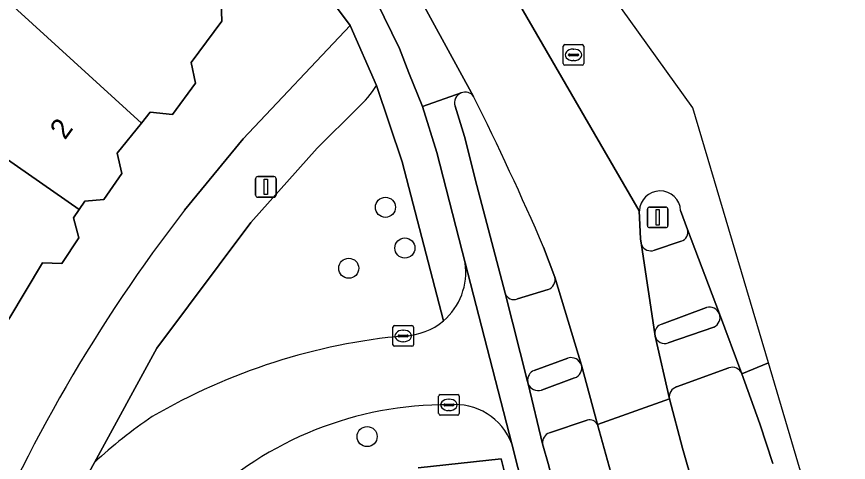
# Model space of a CAD drawing. Extents: x 160349 to 161355, y 381727 to 382854.
# Drawn here: x 161290.11 to 161330.55, y 382410.95 to 382432.64 of the extents above; entities that cross this region are included whole.
import ezdxf

# ---------------------------------------------------------------- set-up
doc = ezdxf.new("R2010")
doc.units = 0
for name, color, linetype in [('IMGEO_Berm_groen', 7, 'Continuous'), ('IMGEO_Boom', 7, 'Continuous'), ('IMGEO_Erf', 7, 'Continuous'), ('IMGEO_Fietspad_gesloten', 7, 'Continuous'), ('IMGEO_Groenvoorziening', 7, 'Continuous'), ('IMGEO_Kolk', 7, 'Continuous'), ('IMGEO_Lichtmast', 7, 'Continuous'), ('IMGEO_Pand', 7, 'Continuous'), ('IMGEO_Pand_nummerreeks', 7, 'Continuous'), ('IMGEO_Rijbaan_lokaal_gesloten', 7, 'Continuous'), ('IMGEO_Rioolput', 7, 'Continuous'), ('IMGEO_Verkeerseiland_open', 7, 'Continuous'), ('IMGEO_Voetpad_open', 7, 'Continuous')]:
    doc.layers.add(name, color=color, linetype=linetype)

msp = doc.modelspace()

# ---------------------------------------------------------------- linework, layer by layer
at = {"layer": 'IMGEO_Berm_groen'}
for points in [[(161324.742, 382415.55), (161322.196, 382414.62)], [(161326.873, 382410.89), (161326.246, 382412.82), (161325.378, 382415.264)], [(161321.849, 382414.049), (161322.493, 382411.645), (161323.022, 382409.768)], [(161317.853, 382413.004), (161316.018, 382412.383)], [(161319.158, 382409.879), (161318.349, 382412.787)], [(161315.686, 382411.852), (161315.983, 382410.788), (161317.492, 382404.692)]]:
    msp.add_lwpolyline(points, dxfattribs=at)
for centre, radius, start, end in [((161324.908, 382415.069), 0.509, 22.5181, 109.0564), ((161322.343, 382414.14), 0.502, 107.0078, 190.4176), ((161317.975, 382412.609), 0.414, 25.531, 107.2103), ((161316.167, 382411.92), 0.486, 107.8708, 188.099)]:
    msp.add_arc(centre, radius, start, end, dxfattribs=at)
at = {"layer": 'IMGEO_Boom'}
for centre in [(161308.042, 382423.363), (161308.99, 382421.381), (161306.258, 382420.396), (161307.151, 382412.204)]:
    msp.add_circle(centre, 0.489, dxfattribs=at)
at = {"layer": 'IMGEO_Erf'}
for points in [[(161298.27, 382423.216), (161301.12, 382426.689), (161306.327, 382432.209), (161292.838, 382450.226), (161280.745, 382441.175), (161280.125, 382442.004), (161278.589, 382440.855), (161274.622, 382446.157), (161270.521, 382451.639), (161266.555, 382456.939)], [(161300.063, 382433.357), (161300.086, 382432.427), (161298.592, 382430.413), (161298.805, 382429.404), (161297.69, 382427.881), (161296.61, 382427.987), (161296.187, 382427.464), (161294.997, 382425.993), (161295.23, 382425.004), (161294.344, 382423.742), (161293.424, 382423.659), (161293.145, 382423.252), (161292.867, 382422.847), (161293.14, 382421.879), (161292.314, 382420.636), (161291.364, 382420.663), (161289.734, 382417.927)]]:
    msp.add_lwpolyline(points, dxfattribs=at)
msp.add_arc((161359.336, 382376.008), 77.186, 142.29377, 172.89517, dxfattribs=at)
at = {"layer": 'IMGEO_Fietspad_gesloten'}
for points in [[(161311.727, 382428.926), (161309.848, 382428.262), (161310.548, 382426.026), (161311.921, 382420.656), (161314.195, 382411.851), (161315.047, 382408.463)], [(161317.492, 382404.692), (161315.983, 382410.788), (161315.686, 382411.852), (161314.989, 382414.767), (161314.959, 382414.885), (161313.868, 382419.177), (161312.492, 382424.428), (161311.884, 382426.804), (161311.428, 382428.291)], [(161324.287, 382418.178), (161322.731, 382422.29)], [(161320.497, 382421.527), (161321.142, 382417.203)], [(161322.423, 382421.711), (161321.119, 382421.272)], [(161314.195, 382411.851), (161311.921, 382420.656)], [(161317.572, 382415.688), (161316.281, 382419.965)], [(161313.868, 382419.177), (161314.959, 382414.885)], [(161315.957, 382419.359), (161314.46, 382418.905)], [(161321.479, 382417.678), (161323.651, 382418.482)], [(161315.273, 382415.423), (161316.916, 382416.027)], [(161293.897, 382410.951), (161293.633, 382410.467), (161298.017, 382407.813)]]:
    msp.add_lwpolyline(points, dxfattribs=at)
for centre, radius, start, end in [((161311.913, 382428.451), 0.51, 111.3464, 198.2253), ((161322.291, 382422.152), 0.461, 286.6043, 17.374), ((161320.949, 382421.744), 0.502, 205.669, 289.7469), ((161308.788, 382420.216), 3.164, 311.0604, 7.9964), ((161315.781, 382419.843), 0.515, 289.9739, 13.7635), ((161314.288, 382419.31), 0.44, 197.6011, 293.0452), ((161323.793, 382417.961), 0.54, 23.6624, 105.2432), ((161308.841, 382420.294), 3.189, 272.2479, 309.4184), ((161321.62, 382417.221), 0.478, 107.1183, 182.1723), ((161311.668, 382387.595), 29.635, 95.2303, 120.3194), ((161317.062, 382415.505), 0.542, 19.6951, 105.6479), ((161315.463, 382414.952), 0.508, 111.9176, 187.5431), ((161310.984, 382396.615), 17.134, 89.506, 134.0378), ((161311.418, 382410.789), 2.973, 20.9367, 95.5211), ((161309.533, 382394.099), 22.988, 123.9133, 132.8572)]:
    msp.add_arc(centre, radius, start, end, dxfattribs=at)
at = {"layer": 'IMGEO_Groenvoorziening'}
for points in [[(161308.855, 382425.575), (161307.614, 382429.292)], [(161306.688, 382428.195), (161304.723, 382426.245), (161301.501, 382422.627), (161296.933, 382416.503), (161293.897, 382410.951)], [(161310.866, 382417.83), (161308.855, 382425.575)], [(161314.385, 382408.264), (161313.677, 382411.123), (161309.636, 382410.686)]]:
    msp.add_lwpolyline(points, dxfattribs=at)
for centre, radius, start, end in [((161303.682, 382431.671), 4.596, 310.8457, 328.8175), ((161308.841, 382420.294), 3.189, 272.2479, 309.4184), ((161311.668, 382387.595), 29.635, 95.2303, 120.3194), ((161309.533, 382394.099), 22.988, 123.9133, 132.8572)]:
    msp.add_arc(centre, radius, start, end, dxfattribs=at)
at = {"layer": 'IMGEO_Kolk'}
for p, q in [((161308.407, 382416.677), (161308.407, 382417.529)), ((161308.482, 382417.603), (161309.334, 382417.603)), ((161309.408, 382417.529), (161309.408, 382416.677)), ((161308.666, 382417.097), (161308.666, 382417.109)), ((161309.104, 382417.06), (161308.706, 382417.06)), ((161308.709, 382417.146), (161309.107, 382417.146)), ((161308.895, 382417.383), (161308.92, 382417.383)), ((161309.15, 382417.109), (161309.15, 382417.097)), ((161308.918, 382416.823), (161308.893, 382416.823)), ((161309.334, 382416.603), (161308.482, 382416.603)), ((161310.706, 382414.247), (161311.558, 382414.247)), ((161310.631, 382413.321), (161310.631, 382414.173)), ((161311.119, 382414.027), (161311.144, 382414.027)), ((161311.632, 382414.173), (161311.632, 382413.321)), ((161310.89, 382413.741), (161310.89, 382413.753)), ((161311.328, 382413.704), (161310.93, 382413.704)), ((161310.933, 382413.79), (161311.331, 382413.79)), ((161311.142, 382413.467), (161311.117, 382413.467)), ((161311.374, 382413.753), (161311.374, 382413.741)), ((161311.558, 382413.247), (161310.706, 382413.247))]:
    msp.add_line(p, q, dxfattribs=at)
for points in [[(161308.407, 382416.677), (161308.407, 382417.529)], [(161308.482, 382417.603), (161309.334, 382417.603)], [(161309.408, 382417.529), (161309.408, 382416.677)], [(161309.334, 382416.603), (161308.482, 382416.603)], [(161310.706, 382414.247), (161311.558, 382414.247)], [(161310.631, 382413.321), (161310.631, 382414.173)], [(161311.632, 382414.173), (161311.632, 382413.321)], [(161311.558, 382413.247), (161310.706, 382413.247)]]:
    msp.add_lwpolyline(points, dxfattribs=at)
for centre, radius, start, end in [((161308.484, 382417.527), 0.0765, 91.552, 178.448), ((161308.484, 382417.527), 0.0765, 91.552, 178.448), ((161309.332, 382417.527), 0.0765, 1.552, 88.448), ((161309.332, 382417.527), 0.0765, 1.552, 88.448), ((161308.706, 382417.106), 0.0403, 85.8775, 175.7526), ((161308.703, 382417.096), 0.0366, 178.938, 274.7102), ((161309.107, 382417.103), 0.043, 264.8664, 352.4533), ((161309.111, 382417.108), 0.0386, 1.7309, 96.639), ((161308.484, 382416.679), 0.0765, 181.552, 268.448), ((161308.484, 382416.679), 0.0765, 181.552, 268.448), ((161309.332, 382416.679), 0.0765, 271.552, 358.448), ((161309.332, 382416.679), 0.0765, 271.552, 358.448), ((161310.708, 382414.171), 0.0765, 91.552, 178.448), ((161310.708, 382414.171), 0.0765, 91.552, 178.448), ((161311.556, 382414.171), 0.0765, 1.552, 88.448), ((161311.556, 382414.171), 0.0765, 1.552, 88.448), ((161310.93, 382413.75), 0.0403, 85.8775, 175.7526), ((161310.927, 382413.74), 0.0366, 178.938, 274.7102), ((161311.331, 382413.747), 0.043, 264.8664, 352.4533), ((161311.335, 382413.752), 0.0386, 1.7309, 96.639), ((161310.708, 382413.323), 0.0765, 181.552, 268.448), ((161310.708, 382413.323), 0.0765, 181.552, 268.448), ((161311.556, 382413.323), 0.0765, 271.552, 358.448), ((161311.556, 382413.323), 0.0765, 271.552, 358.448)]:
    msp.add_arc(centre, radius, start, end, dxfattribs=at)
for centre, major_axis, ratio, start_param, end_param in [((161308.894, 382417.103), (-0.387, 0.002), 0.722429, 4.712389, 7.853982), ((161308.919, 382417.103), (-0.39, 0.002), 0.717154, 1.570796, 4.712389), ((161311.118, 382413.747), (-0.387, 0.002), 0.722429, 4.712389, 7.853982), ((161311.143, 382413.747), (-0.39, 0.002), 0.717154, 1.570796, 4.712389)]:
    msp.add_ellipse(centre, major_axis=major_axis, ratio=ratio, start_param=start_param, end_param=end_param, dxfattribs=at)
at = {"layer": 'IMGEO_Lichtmast'}
for p, q in [((161301.732, 382423.956), (161301.732, 382424.756)), ((161301.732, 382424.756), (161301.732, 382423.956)), ((161301.832, 382424.856), (161302.622, 382424.856)), ((161302.622, 382424.856), (161301.832, 382424.856)), ((161302.722, 382424.756), (161302.722, 382423.956)), ((161302.722, 382423.956), (161302.722, 382424.756)), ((161302.622, 382423.856), (161301.832, 382423.856)), ((161301.832, 382423.856), (161302.622, 382423.856)), ((161320.785, 382422.474), (161320.785, 382423.274)), ((161320.785, 382423.274), (161320.785, 382422.474)), ((161320.885, 382423.374), (161321.675, 382423.374)), ((161321.675, 382423.374), (161320.885, 382423.374)), ((161321.775, 382423.274), (161321.775, 382422.474)), ((161321.775, 382422.474), (161321.775, 382423.274)), ((161321.675, 382422.374), (161320.885, 382422.374)), ((161320.885, 382422.374), (161321.675, 382422.374))]:
    msp.add_line(p, q, dxfattribs=at)
for points in [[(161302.152, 382424.731), (161302.302, 382424.731), (161302.302, 382423.981), (161302.152, 382423.981), (161302.152, 382424.731)], [(161321.205, 382423.249), (161321.355, 382423.249), (161321.355, 382422.499), (161321.205, 382422.499), (161321.205, 382423.249)]]:
    msp.add_lwpolyline(points, dxfattribs=at)
for centre, start, end in [((161301.832, 382424.756), 90, 180), ((161301.832, 382424.756), 90, 180), ((161302.622, 382424.756), 0, 90), ((161302.622, 382424.756), 360, 90), ((161301.832, 382423.956), 180, 270), ((161301.832, 382423.956), 180, 270), ((161302.622, 382423.956), 270, 0), ((161302.622, 382423.956), 270, 0), ((161320.885, 382423.274), 90, 180), ((161320.885, 382423.274), 90, 180), ((161321.675, 382423.274), 0, 90), ((161321.675, 382423.274), 360, 90), ((161320.885, 382422.474), 180, 270), ((161320.885, 382422.474), 180, 270), ((161321.675, 382422.474), 270, 0), ((161321.675, 382422.474), 270, 0)]:
    msp.add_arc(centre, 0.1, start, end, dxfattribs=at)
at = {"layer": 'IMGEO_Pand'}
for points in [[(161295.379, 382438.481), (161295.908, 382438.912), (161295.447, 382439.37), (161295.536, 382439.5), (161293.351, 382441.633), (161293.749, 382442.184), (161291.303, 382444.426), (161287.992, 382440.681), (161287.42, 382440.094), (161289.332, 382438.323), (161289.492, 382438.423), (161289.862, 382438.114), (161287.82, 382435.809), (161287.457, 382435.399), (161287.574, 382435.303), (161296.187, 382427.464), (161296.61, 382427.987), (161297.69, 382427.881), (161298.805, 382429.404), (161298.592, 382430.413), (161300.086, 382432.427), (161300.063, 382433.357), (161298.809, 382434.622), (161299.149, 382434.893)], [(161287.574, 382435.303), (161287.457, 382435.399), (161284.427, 382437.895), (161284.285, 382437.998), (161283, 382436.324), (161286.477, 382433.625), (161283.812, 382429.765), (161293.145, 382423.252), (161293.424, 382423.659), (161294.344, 382423.742), (161295.23, 382425.004), (161294.997, 382425.993), (161296.187, 382427.464)], [(161283.812, 382429.765), (161281.759, 382426.793), (161278.751, 382428.645), (161278.09, 382427.582), (161277.181, 382426.124), (161277.654, 382425.84), (161281.625, 382423.459), (161281.329, 382422.965), (161289.734, 382417.927), (161291.364, 382420.663), (161292.314, 382420.636), (161293.14, 382421.879), (161292.867, 382422.847), (161293.145, 382423.252)]]:
    msp.add_lwpolyline(points, close=True, dxfattribs=at)
at = {"layer": 'IMGEO_Rijbaan_lokaal_gesloten'}
for points in [[(161312.331, 382428.758), (161309.666, 382433.634), (161306.92, 382438.181), (161304.019, 382442.807), (161300.814, 382447.985), (161296.221, 382454.757), (161291.777, 382461.04), (161290.493, 382462.855), (161277.616, 382480.046), (161258.207, 382506.378), (161238.986, 382532.046)], [(161247.941, 382516.863), (161248.765, 382515.806), (161254.544, 382507.935), (161290.179, 382459.912), (161296.429, 382451.481), (161297.542, 382449.719), (161299.394, 382446.74), (161305.076, 382437.363), (161307.014, 382434.34), (161307.616, 382433.374), (161308.721, 382431.098), (161309.182, 382429.908), (161309.848, 382428.262), (161311.727, 382428.926)], [(161326.667, 382415.791), (161322.991, 382428.21), (161309.488, 382447.033), (161307.381, 382445.671), (161313.08, 382438.159)], [(161320.389, 382423.188), (161312.104, 382437.503), (161306.397, 382444.971), (161304.019, 382442.807), (161306.92, 382438.181), (161309.666, 382433.634), (161312.331, 382428.758)], [(161312.104, 382437.503), (161320.389, 382423.188)], [(161315.736, 382421.421), (161316.281, 382419.965), (161317.572, 382415.688), (161318.349, 382412.787), (161321.849, 382414.049), (161321.158, 382417.099), (161321.142, 382417.203), (161320.497, 382421.527), (161320.454, 382421.823), (161320.389, 382423.188)], [(161322.398, 382423.203), (161322.731, 382422.29), (161324.287, 382418.178), (161325.378, 382415.264), (161326.667, 382415.791)], [(161330.554, 382398.119), (161329.869, 382404.973), (161326.667, 382415.791), (161325.378, 382415.264), (161326.246, 382412.82), (161326.873, 382410.89)], [(161323.022, 382409.768), (161322.493, 382411.645), (161321.849, 382414.049), (161318.349, 382412.787), (161319.158, 382409.879)]]:
    msp.add_lwpolyline(points, dxfattribs=at)
for centre, radius, start, end in [((161311.931, 382428.491), 0.481, 33.7737, 115.1389), ((161177.623, 382361.783), 150.439, 23.35487, 26.43585), ((161321.394, 382423.153), 1.005, 2.8741, 177.9815)]:
    msp.add_arc(centre, radius, start, end, dxfattribs=at)
at = {"layer": 'IMGEO_Rioolput'}
for p, q in [((161316.687, 382430.354), (161316.687, 382431.206)), ((161316.762, 382431.28), (161317.614, 382431.28)), ((161317.688, 382431.206), (161317.688, 382430.354)), ((161316.989, 382430.823), (161317.387, 382430.823)), ((161317.175, 382431.06), (161317.2, 382431.06)), ((161316.946, 382430.774), (161316.946, 382430.786)), ((161317.384, 382430.737), (161316.986, 382430.737)), ((161317.198, 382430.5), (161317.173, 382430.5)), ((161317.43, 382430.786), (161317.43, 382430.774)), ((161317.614, 382430.28), (161316.762, 382430.28))]:
    msp.add_line(p, q, dxfattribs=at)
for points in [[(161316.687, 382430.354), (161316.687, 382431.206)], [(161316.762, 382431.28), (161317.614, 382431.28)], [(161317.688, 382431.206), (161317.688, 382430.354)], [(161317.614, 382430.28), (161316.762, 382430.28)]]:
    msp.add_lwpolyline(points, dxfattribs=at)
for centre, radius, start, end in [((161316.764, 382431.204), 0.0765, 91.552, 178.448), ((161316.764, 382431.204), 0.0765, 91.552, 178.448), ((161317.612, 382431.204), 0.0765, 1.552, 88.448), ((161317.612, 382431.204), 0.0765, 1.552, 88.448), ((161316.986, 382430.783), 0.0403, 85.8775, 175.7526), ((161317.391, 382430.785), 0.0386, 1.7309, 96.639), ((161316.983, 382430.773), 0.0366, 178.938, 274.7102), ((161317.387, 382430.78), 0.043, 264.8664, 352.4533), ((161316.764, 382430.356), 0.0765, 181.552, 268.448), ((161316.764, 382430.356), 0.0765, 181.552, 268.448), ((161317.612, 382430.356), 0.0765, 271.552, 358.448), ((161317.612, 382430.356), 0.0765, 271.552, 358.448)]:
    msp.add_arc(centre, radius, start, end, dxfattribs=at)
for centre, major_axis, ratio, start_param, end_param in [((161317.174, 382430.78), (-0.387, 0.002), 0.722429, 4.712389, 7.853982), ((161317.199, 382430.78), (-0.39, 0.002), 0.717154, 1.570796, 4.712389)]:
    msp.add_ellipse(centre, major_axis=major_axis, ratio=ratio, start_param=start_param, end_param=end_param, dxfattribs=at)
at = {"layer": 'IMGEO_Verkeerseiland_open'}
for points in [[(161311.428, 382428.291), (161311.884, 382426.804), (161312.492, 382424.428), (161313.868, 382419.177)], [(161320.389, 382423.188), (161320.454, 382421.823), (161320.497, 382421.527)], [(161322.731, 382422.29), (161322.398, 382423.203)], [(161321.119, 382421.272), (161322.423, 382421.711)], [(161316.281, 382419.965), (161315.736, 382421.421)], [(161314.46, 382418.905), (161315.957, 382419.359)], [(161323.651, 382418.482), (161321.479, 382417.678)], [(161321.798, 382416.764), (161324.008, 382417.535)], [(161321.142, 382417.203), (161321.158, 382417.099)], [(161316.916, 382416.027), (161315.273, 382415.423)], [(161315.625, 382414.467), (161317.235, 382415.06)], [(161314.959, 382414.885), (161314.989, 382414.767)]]:
    msp.add_lwpolyline(points, dxfattribs=at)
for centre, radius, start, end in [((161311.913, 382428.451), 0.51, 111.3464, 198.2253), ((161311.931, 382428.491), 0.481, 33.7737, 115.1389), ((161177.623, 382361.783), 150.439, 23.35487, 26.43585), ((161321.394, 382423.153), 1.005, 2.8741, 177.9815), ((161322.291, 382422.152), 0.461, 286.6043, 17.374), ((161320.949, 382421.744), 0.502, 205.669, 289.7469), ((161315.781, 382419.843), 0.515, 289.9739, 13.7635), ((161314.288, 382419.31), 0.44, 197.6011, 293.0452), ((161323.793, 382417.961), 0.54, 23.6624, 105.2432), ((161323.806, 382418.005), 0.511, 293.2594, 19.8282), ((161321.62, 382417.221), 0.478, 107.1183, 182.1723), ((161321.624, 382417.211), 0.479, 193.4889, 291.2526), ((161317.062, 382415.505), 0.542, 19.6951, 105.6479), ((161317.066, 382415.555), 0.523, 288.8762, 14.6856), ((161315.463, 382414.952), 0.508, 111.9176, 187.5431), ((161315.465, 382414.951), 0.51, 201.1948, 288.2988)]:
    msp.add_arc(centre, radius, start, end, dxfattribs=at)
at = {"layer": 'IMGEO_Voetpad_open'}
for points in [[(161241.525, 382518.796), (161243.04, 382516.778), (161255.578, 382500), (161287.175, 382457.792), (161292.218, 382451.055), (161292.838, 382450.226), (161306.327, 382432.209), (161307.614, 382429.292), (161308.855, 382425.575), (161310.866, 382417.83)], [(161311.921, 382420.656), (161310.548, 382426.026), (161309.848, 382428.262), (161309.182, 382429.908), (161308.721, 382431.098), (161307.616, 382433.374), (161307.014, 382434.34), (161305.076, 382437.363), (161299.394, 382446.74), (161298.969, 382446.478), (161297.117, 382449.457), (161297.542, 382449.719), (161296.429, 382451.481)], [(161307.614, 382429.292), (161306.327, 382432.209), (161301.12, 382426.689), (161298.27, 382423.216)], [(161304.723, 382426.245), (161306.688, 382428.195)], [(161285.895, 382385.129), (161286.045, 382386.313), (161286.385, 382388.206), (161286.609, 382389.878), (161287.037, 382392.042), (161287.576, 382394.077), (161288.207, 382396.902), (161289.125, 382399.93), (161289.984, 382402.018), (161290.839, 382404.366), (161291.989, 382407.237), (161292.646, 382408.553), (161293.633, 382410.467), (161293.897, 382410.951), (161296.933, 382416.503), (161301.501, 382422.627), (161304.723, 382426.245)], [(161325.378, 382415.264), (161324.287, 382418.178)], [(161324.008, 382417.535), (161321.798, 382416.764)], [(161321.158, 382417.099), (161321.849, 382414.049)], [(161318.349, 382412.787), (161317.572, 382415.688)], [(161322.196, 382414.62), (161324.742, 382415.55)], [(161317.235, 382415.06), (161315.625, 382414.467)], [(161314.989, 382414.767), (161315.686, 382411.852)], [(161316.018, 382412.383), (161317.853, 382413.004)], [(161315.047, 382408.463), (161314.195, 382411.851)], [(161309.636, 382410.686), (161313.677, 382411.123), (161314.385, 382408.264)]]:
    msp.add_lwpolyline(points, dxfattribs=at)
for centre, radius, start, end in [((161303.682, 382431.671), 4.596, 310.8457, 328.8175), ((161359.336, 382376.008), 77.186, 142.29377, 172.89517), ((161308.788, 382420.216), 3.164, 311.0604, 7.9964), ((161323.806, 382418.005), 0.511, 293.2594, 19.8282), ((161321.624, 382417.211), 0.479, 193.4889, 291.2526), ((161317.066, 382415.555), 0.523, 288.8762, 14.6856), ((161324.908, 382415.069), 0.509, 22.5181, 109.0564), ((161315.465, 382414.951), 0.51, 201.1948, 288.2988), ((161322.343, 382414.14), 0.502, 107.0078, 190.4176), ((161310.984, 382396.615), 17.134, 89.506, 134.0378), ((161311.418, 382410.789), 2.973, 20.9367, 95.5211), ((161317.975, 382412.609), 0.414, 25.531, 107.2103), ((161316.167, 382411.92), 0.486, 107.8708, 188.099)]:
    msp.add_arc(centre, radius, start, end, dxfattribs=at)

# ---------------------------------------------------------------- texts
at = {"layer": 'IMGEO_Pand_nummerreeks'}
msp.add_text('2', height=1, rotation=54.156, dxfattribs=at).set_placement((161292.461, 382426.608))

doc.saveas('drawing.dxf')
